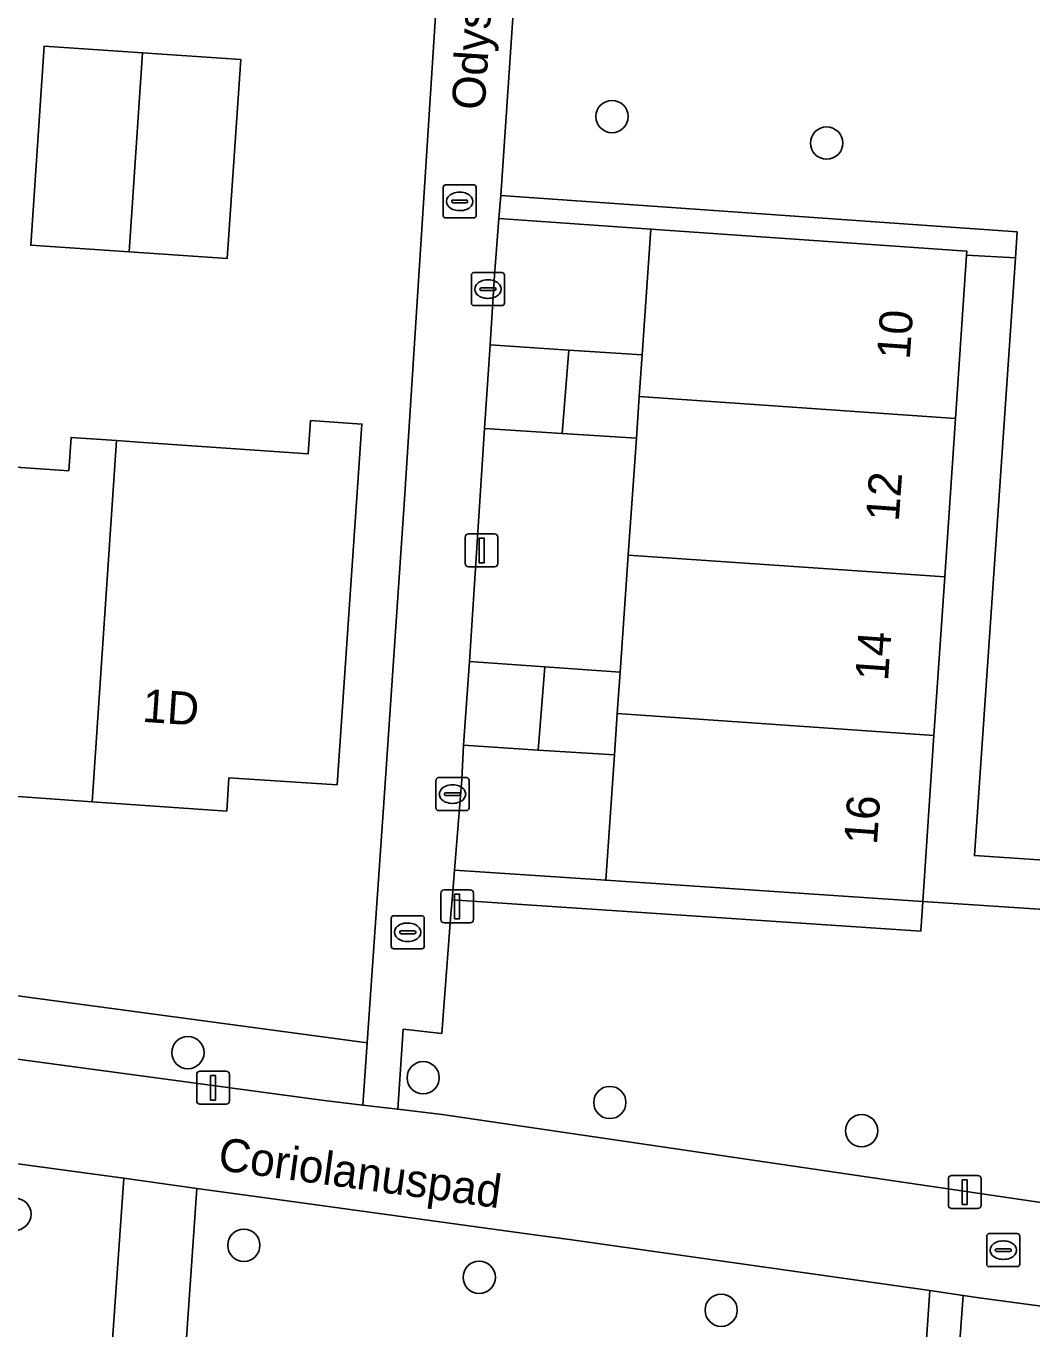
# Model space of a CAD drawing. Extents: x 161848 to 162726, y 385382 to 386521.
# Drawn here: x 162122.52 to 162153.01, y 386086.11 to 386125.6 of the extents above; entities that cross this region are included whole.
import ezdxf

# ---------------------------------------------------------------- set-up
doc = ezdxf.new("R2010")
doc.units = 0
for name, color, linetype in [('IMGEO_Boom', 7, 'Continuous'), ('IMGEO_Erf', 7, 'Continuous'), ('IMGEO_Groenvoorziening', 7, 'Continuous'), ('IMGEO_Haag', 7, 'Continuous'), ('IMGEO_Hek', 7, 'Continuous'), ('IMGEO_Kolk', 7, 'Continuous'), ('IMGEO_Lichtmast', 7, 'Continuous'), ('IMGEO_Openbare_ruimte_label', 7, 'Continuous'), ('IMGEO_Pand', 7, 'Continuous'), ('IMGEO_Pand_nummerreeks', 7, 'Continuous'), ('IMGEO_Rioolput', 7, 'Continuous'), ('IMGEO_Voetpad_halfverhard', 7, 'Continuous'), ('IMGEO_Voetpad_open', 7, 'Continuous')]:
    doc.layers.add(name, color=color, linetype=linetype)

msp = doc.modelspace()

# ---------------------------------------------------------------- linework, layer by layer
at = {"layer": 'IMGEO_Boom'}
for centre in [(162140.28, 386122.855), (162146.784, 386122.051), (162127.426, 386094.482), (162134.556, 386093.721), (162140.214, 386092.97), (162147.844, 386092.114), (162122.185, 386089.584), (162129.121, 386088.641), (162136.256, 386087.67), (162143.588, 386086.673)]:
    msp.add_circle(centre, 0.489, dxfattribs=at)
at = {"layer": 'IMGEO_Erf'}
for points in [[(162136.037, 386143.241), (162136.336, 386147.572), (162134.192, 386147.708), (162104.58, 386149.664), (162103.972, 386141.374), (162100.989, 386141.593), (162101.597, 386149.883), (162062.896, 386152.521), (162055.198, 386152.953), (162054.914, 386152.947), (162051.811, 386106.753), (162066.688, 386104.717), (162066.641, 386103.611), (162100.767, 386099.098), (162102.056, 386098.924), (162132.861, 386094.776), (162133.364, 386102.051), (162133.993, 386111.254)], [(162126.046, 386124.785), (162129.034, 386124.581), (162128.62, 386118.555), (162125.642, 386118.755), (162122.665, 386118.955), (162123.068, 386124.989)], [(162141.457, 386119.438), (162136.854, 386119.762), (162136.721, 386118.05), (162136.584, 386115.938), (162138.971, 386115.778), (162141.193, 386115.629)], [(162141.018, 386113.105), (162138.769, 386113.25), (162136.419, 386113.402), (162135.959, 386106.332), (162138.243, 386106.174), (162140.527, 386106.016), (162140.773, 386109.561)], [(162140.353, 386103.504), (162138.042, 386103.652), (162135.783, 386103.796), (162135.727, 386102.757), (162135.505, 386100.01), (162140.09, 386099.706)]]:
    msp.add_lwpolyline(points, close=True, dxfattribs=at)
msp.add_lwpolyline([(162118, 386112.522), (162123.816, 386112.121), (162123.886, 386113.128), (162125.258, 386113.034), (162126.086, 386112.977), (162131.074, 386112.632), (162131.144, 386113.639), (162132.699, 386113.532), (162131.946, 386102.595), (162128.668, 386102.811), (162128.602, 386101.805), (162124.524, 386102.088), (162121.421, 386102.304)], dxfattribs=at)
at = {"layer": 'IMGEO_Groenvoorziening'}
for points in [[(162151.432, 386142.179), (162151.487, 386142.75), (162152.371, 386142.654), (162152.662, 386142.632), (162152.991, 386146.413), (162140.635, 386147.252), (162138.742, 386147.328), (162138.211, 386139.742), (162136.908, 386120.46), (162152.557, 386119.358), (162152.503, 386118.569), (162151.262, 386100.455), (162155.926, 386100.139), (162157.444, 386122.288), (162168.685, 386121.543), (162169.081, 386121.511), (162169.342, 386125.174), (162151.233, 386126.464), (162150.375, 386126.495)], [(162136.908, 386120.46), (162136.854, 386119.762), (162141.457, 386119.438), (162151.032, 386118.778), (162151.023, 386118.652), (162152.503, 386118.569), (162152.557, 386119.358)], [(162140.09, 386099.706), (162135.505, 386100.01), (162135.434, 386099.113), (162149.636, 386098.16), (162149.696, 386099.058)], [(162102.056, 386098.924), (162101.855, 386097.031), (162131.56, 386093.034), (162132.731, 386092.893), (162132.861, 386094.776)], [(162155.828, 386098.659), (162149.696, 386099.058), (162149.636, 386098.16), (162135.434, 386099.113), (162135.4, 386098.682), (162135.181, 386095.867), (162135.118, 386095.057), (162133.948, 386095.191), (162133.786, 386092.767), (162135.134, 386092.605), (162155.201, 386089.654)], [(162139.063, 386088.806), (162137.776, 386088.983), (162129.924, 386090.059), (162127.695, 386090.368), (162127.128, 386082.182), (162149.453, 386080.622), (162149.907, 386087.271)], [(162161.432, 386085.709), (162151.403, 386087.047), (162150.922, 386087.119), (162150.43, 386080.373), (162166.624, 386078.858), (162166.573, 386078.058), (162165.178, 386057.738), (162165.147, 386057.266), (162167.405, 386057.111), (162167.443, 386057.641), (162169.141, 386081.834), (162170.123, 386081.763), (162170.206, 386083.071), (162170.296, 386084.534)]]:
    msp.add_lwpolyline(points, close=True, dxfattribs=at)
msp.add_lwpolyline([(162122.5, 386048.906), (162122.884, 386053.657), (162125.487, 386090.674), (162123.469, 386090.954), (162098.826, 386094.292)], dxfattribs=at)
at = {"layer": 'IMGEO_Haag'}
msp.add_lwpolyline([(162102.056, 386098.924), (162101.855, 386097.031), (162131.56, 386093.034), (162132.731, 386092.893), (162132.861, 386094.776)], close=True, dxfattribs=at)
at = {"layer": 'IMGEO_Hek'}
for points in [[(162136.854, 386119.762), (162136.721, 386118.05)], [(162141.457, 386119.438), (162136.854, 386119.762)], [(162135.959, 386106.332), (162136.419, 386113.402)], [(162135.505, 386100.01), (162135.727, 386102.757)], [(162135.505, 386100.01), (162140.09, 386099.706)]]:
    msp.add_lwpolyline(points, dxfattribs=at)
at = {"layer": 'IMGEO_Kolk'}
for p, q in [((162136.018, 386117.198), (162136.018, 386118.05)), ((162136.093, 386118.124), (162136.945, 386118.124)), ((162136.506, 386117.904), (162136.531, 386117.904)), ((162137.019, 386118.05), (162137.019, 386117.198)), ((162136.277, 386117.618), (162136.277, 386117.63)), ((162136.715, 386117.581), (162136.317, 386117.581)), ((162136.32, 386117.667), (162136.718, 386117.667)), ((162136.761, 386117.63), (162136.761, 386117.618)), ((162136.945, 386117.124), (162136.093, 386117.124)), ((162136.529, 386117.344), (162136.504, 386117.344)), ((162134.945, 386101.891), (162134.945, 386102.743)), ((162135.02, 386102.817), (162135.872, 386102.817)), ((162135.433, 386102.597), (162135.458, 386102.597)), ((162135.946, 386102.743), (162135.946, 386101.891)), ((162135.204, 386102.311), (162135.204, 386102.323)), ((162135.642, 386102.274), (162135.244, 386102.274)), ((162135.247, 386102.36), (162135.645, 386102.36)), ((162135.456, 386102.037), (162135.431, 386102.037)), ((162135.688, 386102.323), (162135.688, 386102.311)), ((162135.872, 386101.817), (162135.02, 386101.817))]:
    msp.add_line(p, q, dxfattribs=at)
for points in [[(162136.018, 386117.198), (162136.018, 386118.05)], [(162136.093, 386118.124), (162136.945, 386118.124)], [(162137.019, 386118.05), (162137.019, 386117.198)], [(162136.945, 386117.124), (162136.093, 386117.124)], [(162134.945, 386101.891), (162134.945, 386102.743)], [(162135.02, 386102.817), (162135.872, 386102.817)], [(162135.946, 386102.743), (162135.946, 386101.891)], [(162135.872, 386101.817), (162135.02, 386101.817)]]:
    msp.add_lwpolyline(points, dxfattribs=at)
for centre, radius, start, end in [((162136.095, 386118.048), 0.0765, 91.552, 178.448), ((162136.095, 386118.048), 0.0765, 91.552, 178.448), ((162136.943, 386118.048), 0.0765, 1.552, 88.448), ((162136.943, 386118.048), 0.0765, 1.552, 88.448), ((162136.317, 386117.627), 0.0403, 85.8775, 175.7526), ((162136.314, 386117.617), 0.0366, 178.938, 274.7102), ((162136.718, 386117.624), 0.043, 264.8664, 352.4533), ((162136.722, 386117.629), 0.0386, 1.7309, 96.639), ((162136.095, 386117.2), 0.0765, 181.552, 268.448), ((162136.095, 386117.2), 0.0765, 181.552, 268.448), ((162136.943, 386117.2), 0.0765, 271.552, 358.448), ((162136.943, 386117.2), 0.0765, 271.552, 358.448), ((162135.022, 386102.741), 0.0765, 91.552, 178.448), ((162135.022, 386102.741), 0.0765, 91.552, 178.448), ((162135.87, 386102.741), 0.0765, 1.552, 88.448), ((162135.87, 386102.741), 0.0765, 1.552, 88.448), ((162135.244, 386102.32), 0.0403, 85.8775, 175.7526), ((162135.241, 386102.31), 0.0366, 178.938, 274.7102), ((162135.645, 386102.317), 0.043, 264.8664, 352.4533), ((162135.649, 386102.322), 0.0386, 1.7309, 96.639), ((162135.022, 386101.893), 0.0765, 181.552, 268.448), ((162135.022, 386101.893), 0.0765, 181.552, 268.448), ((162135.87, 386101.893), 0.0765, 271.552, 358.448), ((162135.87, 386101.893), 0.0765, 271.552, 358.448)]:
    msp.add_arc(centre, radius, start, end, dxfattribs=at)
for centre, major_axis, ratio, start_param, end_param in [((162136.505, 386117.624), (-0.387, 0.002), 0.722429, 4.712389, 7.853982), ((162136.53, 386117.624), (-0.39, 0.002), 0.717154, 1.570796, 4.712389), ((162135.432, 386102.317), (-0.387, 0.002), 0.722429, 4.712389, 7.853982), ((162135.457, 386102.317), (-0.39, 0.002), 0.717154, 1.570796, 4.712389)]:
    msp.add_ellipse(centre, major_axis=major_axis, ratio=ratio, start_param=start_param, end_param=end_param, dxfattribs=at)
at = {"layer": 'IMGEO_Lichtmast'}
for p, q in [((162135.831, 386109.304), (162135.831, 386110.104)), ((162135.831, 386110.104), (162135.831, 386109.304)), ((162135.931, 386110.204), (162136.721, 386110.204)), ((162136.721, 386110.204), (162135.931, 386110.204)), ((162136.821, 386110.104), (162136.821, 386109.304)), ((162136.821, 386109.304), (162136.821, 386110.104)), ((162136.721, 386109.204), (162135.931, 386109.204)), ((162135.931, 386109.204), (162136.721, 386109.204)), ((162135.091, 386098.513), (162135.091, 386099.313)), ((162135.091, 386099.313), (162135.091, 386098.513)), ((162135.191, 386099.413), (162135.981, 386099.413)), ((162135.981, 386099.413), (162135.191, 386099.413)), ((162136.081, 386099.313), (162136.081, 386098.513)), ((162136.081, 386098.513), (162136.081, 386099.313)), ((162135.981, 386098.413), (162135.191, 386098.413)), ((162135.191, 386098.413), (162135.981, 386098.413)), ((162127.693, 386093.017), (162127.693, 386093.817)), ((162127.693, 386093.817), (162127.693, 386093.017)), ((162127.793, 386093.917), (162128.583, 386093.917)), ((162128.583, 386093.917), (162127.793, 386093.917)), ((162128.683, 386093.817), (162128.683, 386093.017)), ((162128.683, 386093.017), (162128.683, 386093.817)), ((162128.583, 386092.917), (162127.793, 386092.917)), ((162127.793, 386092.917), (162128.583, 386092.917)), ((162150.473, 386089.854), (162150.473, 386090.654)), ((162150.473, 386090.654), (162150.473, 386089.854)), ((162150.573, 386090.754), (162151.363, 386090.754)), ((162151.363, 386090.754), (162150.573, 386090.754)), ((162151.463, 386090.654), (162151.463, 386089.854)), ((162151.463, 386089.854), (162151.463, 386090.654)), ((162151.363, 386089.754), (162150.573, 386089.754)), ((162150.573, 386089.754), (162151.363, 386089.754))]:
    msp.add_line(p, q, dxfattribs=at)
for points in [[(162136.251, 386110.079), (162136.401, 386110.079), (162136.401, 386109.329), (162136.251, 386109.329), (162136.251, 386110.079)], [(162135.511, 386099.288), (162135.661, 386099.288), (162135.661, 386098.538), (162135.511, 386098.538), (162135.511, 386099.288)], [(162128.113, 386093.792), (162128.263, 386093.792), (162128.263, 386093.042), (162128.113, 386093.042), (162128.113, 386093.792)], [(162150.893, 386090.629), (162151.043, 386090.629), (162151.043, 386089.879), (162150.893, 386089.879), (162150.893, 386090.629)]]:
    msp.add_lwpolyline(points, dxfattribs=at)
for centre, start, end in [((162135.931, 386110.104), 90, 180), ((162135.931, 386110.104), 90, 180), ((162136.721, 386110.104), 0, 90), ((162136.721, 386110.104), 360, 90), ((162135.931, 386109.304), 180, 270), ((162135.931, 386109.304), 180, 270), ((162136.721, 386109.304), 270, 0), ((162136.721, 386109.304), 270, 0), ((162135.191, 386099.313), 90, 180), ((162135.191, 386099.313), 90, 180), ((162135.981, 386099.313), 0, 90), ((162135.981, 386099.313), 360, 90), ((162135.191, 386098.513), 180, 270), ((162135.191, 386098.513), 180, 270), ((162135.981, 386098.513), 270, 0), ((162135.981, 386098.513), 270, 0), ((162127.793, 386093.817), 90, 180), ((162127.793, 386093.817), 90, 180), ((162128.583, 386093.817), 0, 90), ((162128.583, 386093.817), 360, 90), ((162127.793, 386093.017), 180, 270), ((162127.793, 386093.017), 180, 270), ((162128.583, 386093.017), 270, 0), ((162128.583, 386093.017), 270, 0), ((162150.573, 386090.654), 90, 180), ((162150.573, 386090.654), 90, 180), ((162151.363, 386090.654), 0, 90), ((162151.363, 386090.654), 360, 90), ((162150.573, 386089.854), 180, 270), ((162150.573, 386089.854), 180, 270), ((162151.363, 386089.854), 270, 0), ((162151.363, 386089.854), 270, 0)]:
    msp.add_arc(centre, 0.1, start, end, dxfattribs=at)
at = {"layer": 'IMGEO_Pand'}
for points in [[(162126.046, 386124.785), (162123.068, 386124.989), (162122.665, 386118.955), (162125.642, 386118.755)], [(162125.642, 386118.755), (162128.62, 386118.555), (162129.034, 386124.581), (162126.046, 386124.785)], [(162151.023, 386118.652), (162151.032, 386118.778), (162141.457, 386119.438), (162141.193, 386115.629), (162141.106, 386114.367), (162150.688, 386113.706)], [(162138.971, 386115.778), (162136.584, 386115.938), (162136.419, 386113.402), (162138.769, 386113.25)], [(162141.193, 386115.629), (162138.971, 386115.778), (162138.769, 386113.25), (162141.018, 386113.105), (162141.106, 386114.367)], [(162150.688, 386113.706), (162141.106, 386114.367), (162141.018, 386113.105), (162140.773, 386109.561), (162150.363, 386108.9)], [(162124.524, 386102.088), (162128.602, 386101.805), (162128.668, 386102.811), (162131.946, 386102.595), (162132.699, 386113.532), (162131.144, 386113.639), (162131.074, 386112.632), (162126.086, 386112.977), (162125.258, 386113.034)], [(162125.258, 386113.034), (162123.886, 386113.128), (162123.816, 386112.121), (162118, 386112.522), (162117.265, 386101.581), (162121.351, 386101.298), (162121.421, 386102.304), (162124.524, 386102.088)], [(162150.363, 386108.9), (162140.773, 386109.561), (162140.527, 386106.016), (162140.44, 386104.76), (162150.037, 386104.098)], [(162138.243, 386106.174), (162135.959, 386106.332), (162135.783, 386103.796), (162138.042, 386103.652)], [(162140.44, 386104.76), (162140.527, 386106.016), (162138.243, 386106.174), (162138.042, 386103.652), (162140.353, 386103.504)], [(162150.037, 386104.098), (162140.44, 386104.76), (162140.353, 386103.504), (162140.09, 386099.706), (162149.696, 386099.058)]]:
    msp.add_lwpolyline(points, close=True, dxfattribs=at)
at = {"layer": 'IMGEO_Rioolput'}
for p, q in [((162135.162, 386119.856), (162135.162, 386120.708)), ((162135.237, 386120.782), (162136.089, 386120.782)), ((162136.163, 386120.708), (162136.163, 386119.856)), ((162135.421, 386120.276), (162135.421, 386120.288)), ((162135.859, 386120.239), (162135.461, 386120.239)), ((162135.464, 386120.325), (162135.862, 386120.325)), ((162135.65, 386120.562), (162135.675, 386120.562)), ((162135.905, 386120.288), (162135.905, 386120.276)), ((162135.673, 386120.002), (162135.648, 386120.002)), ((162136.089, 386119.782), (162135.237, 386119.782)), ((162133.588, 386097.704), (162133.588, 386098.556)), ((162133.663, 386098.63), (162134.515, 386098.63)), ((162134.589, 386098.556), (162134.589, 386097.704)), ((162133.847, 386098.124), (162133.847, 386098.136)), ((162134.285, 386098.087), (162133.887, 386098.087)), ((162133.89, 386098.173), (162134.288, 386098.173)), ((162134.076, 386098.41), (162134.101, 386098.41)), ((162134.331, 386098.136), (162134.331, 386098.124)), ((162134.099, 386097.85), (162134.074, 386097.85)), ((162134.515, 386097.63), (162133.663, 386097.63)), ((162151.636, 386088.068), (162151.636, 386088.92)), ((162151.711, 386088.994), (162152.563, 386088.994)), ((162152.124, 386088.774), (162152.149, 386088.774)), ((162152.637, 386088.92), (162152.637, 386088.068)), ((162151.895, 386088.488), (162151.895, 386088.5)), ((162152.333, 386088.451), (162151.935, 386088.451)), ((162151.938, 386088.537), (162152.336, 386088.537)), ((162152.147, 386088.214), (162152.122, 386088.214)), ((162152.379, 386088.5), (162152.379, 386088.488)), ((162152.563, 386087.994), (162151.711, 386087.994))]:
    msp.add_line(p, q, dxfattribs=at)
for points in [[(162135.162, 386119.856), (162135.162, 386120.708)], [(162135.237, 386120.782), (162136.089, 386120.782)], [(162136.163, 386120.708), (162136.163, 386119.856)], [(162136.089, 386119.782), (162135.237, 386119.782)], [(162133.588, 386097.704), (162133.588, 386098.556)], [(162133.663, 386098.63), (162134.515, 386098.63)], [(162134.589, 386098.556), (162134.589, 386097.704)], [(162134.515, 386097.63), (162133.663, 386097.63)], [(162151.636, 386088.068), (162151.636, 386088.92)], [(162151.711, 386088.994), (162152.563, 386088.994)], [(162152.637, 386088.92), (162152.637, 386088.068)], [(162152.563, 386087.994), (162151.711, 386087.994)]]:
    msp.add_lwpolyline(points, dxfattribs=at)
for centre, radius, start, end in [((162135.239, 386120.706), 0.0765, 91.552, 178.448), ((162135.239, 386120.706), 0.0765, 91.552, 178.448), ((162136.087, 386120.706), 0.0765, 1.552, 88.448), ((162136.087, 386120.706), 0.0765, 1.552, 88.448), ((162135.461, 386120.285), 0.0403, 85.8775, 175.7526), ((162135.458, 386120.275), 0.0366, 178.938, 274.7102), ((162135.862, 386120.282), 0.043, 264.8664, 352.4533), ((162135.866, 386120.287), 0.0386, 1.7309, 96.639), ((162135.239, 386119.858), 0.0765, 181.552, 268.448), ((162135.239, 386119.858), 0.0765, 181.552, 268.448), ((162136.087, 386119.858), 0.0765, 271.552, 358.448), ((162136.087, 386119.858), 0.0765, 271.552, 358.448), ((162133.665, 386098.554), 0.0765, 91.552, 178.448), ((162133.665, 386098.554), 0.0765, 91.552, 178.448), ((162134.513, 386098.554), 0.0765, 1.552, 88.448), ((162134.513, 386098.554), 0.0765, 1.552, 88.448), ((162133.887, 386098.133), 0.0403, 85.8775, 175.7526), ((162133.884, 386098.123), 0.0366, 178.938, 274.7102), ((162134.288, 386098.13), 0.043, 264.8664, 352.4533), ((162134.292, 386098.135), 0.0386, 1.7309, 96.639), ((162133.665, 386097.706), 0.0765, 181.552, 268.448), ((162133.665, 386097.706), 0.0765, 181.552, 268.448), ((162134.513, 386097.706), 0.0765, 271.552, 358.448), ((162134.513, 386097.706), 0.0765, 271.552, 358.448), ((162151.713, 386088.918), 0.0765, 91.552, 178.448), ((162151.713, 386088.918), 0.0765, 91.552, 178.448), ((162152.561, 386088.918), 0.0765, 1.552, 88.448), ((162152.561, 386088.918), 0.0765, 1.552, 88.448), ((162151.935, 386088.497), 0.0403, 85.8775, 175.7526), ((162151.932, 386088.487), 0.0366, 178.938, 274.7102), ((162152.336, 386088.494), 0.043, 264.8664, 352.4533), ((162152.34, 386088.499), 0.0386, 1.7309, 96.639), ((162151.713, 386088.07), 0.0765, 181.552, 268.448), ((162151.713, 386088.07), 0.0765, 181.552, 268.448), ((162152.561, 386088.07), 0.0765, 271.552, 358.448), ((162152.561, 386088.07), 0.0765, 271.552, 358.448)]:
    msp.add_arc(centre, radius, start, end, dxfattribs=at)
for centre, major_axis, ratio, start_param, end_param in [((162135.649, 386120.282), (-0.387, 0.002), 0.722429, 4.712389, 7.853982), ((162135.674, 386120.282), (-0.39, 0.002), 0.717154, 1.570796, 4.712389), ((162134.075, 386098.13), (-0.387, 0.002), 0.722429, 4.712389, 7.853982), ((162134.1, 386098.13), (-0.39, 0.002), 0.717154, 1.570796, 4.712389), ((162152.123, 386088.494), (-0.387, 0.002), 0.722429, 4.712389, 7.853982), ((162152.148, 386088.494), (-0.39, 0.002), 0.717154, 1.570796, 4.712389)]:
    msp.add_ellipse(centre, major_axis=major_axis, ratio=ratio, start_param=start_param, end_param=end_param, dxfattribs=at)
at = {"layer": 'IMGEO_Voetpad_halfverhard'}
msp.add_lwpolyline([(162150.43, 386080.373), (162150.922, 386087.119), (162149.907, 386087.271), (162149.453, 386080.622)], dxfattribs=at)
at = {"layer": 'IMGEO_Voetpad_open'}
for points in [[(162138.211, 386139.742), (162138.742, 386147.328), (162136.336, 386147.572), (162136.037, 386143.241), (162133.993, 386111.254), (162133.364, 386102.051), (162132.861, 386094.776), (162132.731, 386092.893), (162133.786, 386092.767), (162133.948, 386095.191), (162135.118, 386095.057), (162135.181, 386095.867), (162135.4, 386098.682), (162135.434, 386099.113), (162135.505, 386100.01), (162135.727, 386102.757), (162135.783, 386103.796), (162135.959, 386106.332), (162136.419, 386113.402), (162136.584, 386115.938), (162136.721, 386118.05), (162136.854, 386119.762), (162136.908, 386120.46)], [(162151.023, 386118.652), (162150.688, 386113.706), (162150.363, 386108.9), (162150.037, 386104.098), (162149.696, 386099.058), (162155.828, 386098.659), (162155.926, 386100.139), (162151.262, 386100.455), (162152.503, 386118.569)], [(162126.006, 386066.02), (162126.047, 386066.633), (162126.144, 386067.978), (162127.034, 386080.818), (162127.128, 386082.182), (162127.695, 386090.368), (162125.487, 386090.674), (162122.884, 386053.657), (162122.5, 386048.906), (162122.074, 386042.731), (162122.011, 386041.611), (162123.495, 386041.562), (162124.544, 386045.378), (162124.957, 386051.319), (162125.198, 386054.624), (162125.278, 386055.714), (162125.325, 386056.363), (162125.547, 386059.505), (162125.652, 386060.996)]]:
    msp.add_lwpolyline(points, close=True, dxfattribs=at)
for points in [[(162186.306, 386085.555), (162177.364, 386086.767), (162175.577, 386086.997), (162169.266, 386087.815), (162159.402, 386089.02), (162157.16, 386089.366), (162155.201, 386089.654), (162135.134, 386092.605), (162133.786, 386092.767), (162132.731, 386092.893), (162131.56, 386093.034), (162101.855, 386097.031)], [(162098.826, 386094.292), (162123.469, 386090.954), (162125.487, 386090.674), (162127.695, 386090.368), (162129.924, 386090.059), (162137.776, 386088.983), (162139.063, 386088.806), (162149.907, 386087.271), (162150.922, 386087.119), (162151.403, 386087.047), (162161.432, 386085.709)]]:
    msp.add_lwpolyline(points, dxfattribs=at)

# ---------------------------------------------------------------- texts
at = {"layer": 'IMGEO_Openbare_ruimte_label'}
for s, rotation, p in [('Odysseuspad', 86.2736, (162136.418, 386123.033)), ('Coriolanuspad', 352.2426, (162128.308, 386090.928))]:
    msp.add_text(s, height=1, rotation=rotation, dxfattribs=at).set_placement(p)
at = {"layer": 'IMGEO_Pand_nummerreeks'}
for s, rotation, p in [('10', 85.9265, (162149.302, 386115.473)), ('12', 85.9265, (162148.969, 386110.561)), ('14', 85.9265, (162148.642, 386105.729)), ('1D', 356.025, (162126.026, 386104.511)), ('16', 85.9265, (162148.306, 386100.765))]:
    msp.add_text(s, height=1, rotation=rotation, dxfattribs=at).set_placement(p)

doc.saveas('drawing.dxf')
